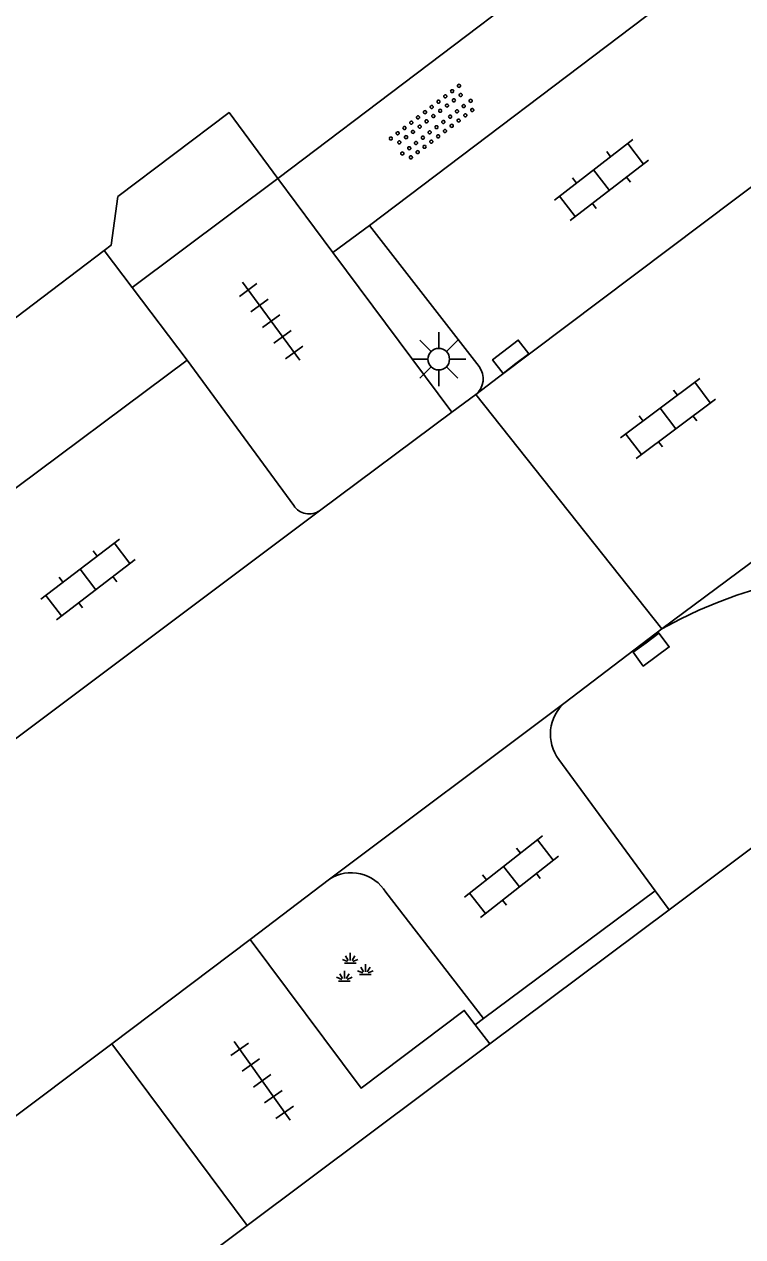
# Model space of a CAD drawing. Extents: x 130998 to 133001, y 398999 to 403002.
# Drawn here: x 131650.51 to 131667.19, y 400333.03 to 400361.19 of the extents above; entities that cross this region are included whole.
import ezdxf

# ---------------------------------------------------------------- set-up
doc = ezdxf.new("R2010")
doc.units = 0
for name, color, linetype in [('gg-bbg-hoofdgebouw', 7, 'Continuous'), ('gg-bbg-luifel en loopbrug', 7, 'Continuous'), ('gg-knt-verharding', 7, 'Continuous'), ('gg-knt-verharding nz', 7, 'Continuous'), ('gt-grn-groengrens', 7, 'Continuous'), ('gt-grn-weggrens', 7, 'Continuous'), ('gt-symb-groenvak', 7, 'Continuous'), ('gt-symb-klinker verharding', 7, 'Continuous'), ('gt-symb-kolk', 7, 'Continuous'), ('gt-symb-lichtmast', 7, 'Continuous'), ('gt-symb-overige verharding', 7, 'Continuous'), ('gt-symb-tegel verharding', 7, 'Continuous')]:
    doc.layers.add(name, color=color, linetype=linetype)

# ---------------------------------------------------------------- blocks, each defined once
blk = doc.blocks.new('gt0-GRVAK')
at = {"layer": 'gt-symb-groenvak'}
for p, q in [((-0.091, 0.211), (-0.156, 0.322)), ((-0.047, 0.214), (-0.047, 0.393)), ((-0.004, 0.211), (0.061, 0.322)), ((-0.11, 0.189), (-0.228, 0.24)), ((-0.182, 0.153), (0.088, 0.153)), ((0.015, 0.189), (0.133, 0.24)), ((0.262, -0.052), (0.197, 0.059)), ((0.305, -0.049), (0.305, 0.13)), ((0.349, -0.052), (0.414, 0.059)), ((-0.245, -0.228), (-0.363, -0.177)), ((-0.318, -0.264), (-0.047, -0.264)), ((-0.226, -0.206), (-0.291, -0.095)), ((-0.183, -0.203), (-0.183, -0.024)), ((-0.139, -0.206), (-0.074, -0.095)), ((-0.12, -0.228), (-0.002, -0.177)), ((0.243, -0.074), (0.125, -0.023)), ((0.17, -0.11), (0.441, -0.11)), ((0.368, -0.074), (0.486, -0.023))]:
    blk.add_line(p, q, dxfattribs=at)
blk = doc.blocks.new('gt0-TEG1')
at = {"layer": 'gt-symb-tegel verharding'}
for p, q in [((-1.125, 0), (1.125, 0)), ((-0.9, -0.25), (-0.9, 0.25)), ((-0.45, -0.25), (-0.45, 0.25)), ((0, -0.25), (0, 0.25)), ((0.45, -0.25), (0.45, 0.25)), ((0.9, -0.25), (0.9, 0.25))]:
    blk.add_line(p, q, dxfattribs=at)
blk = doc.blocks.new('gt0-OVH')
at = {"layer": 'gt-symb-overige verharding'}
for points in [[(-0.972, 0.298), (-0.967, 0.308), (-0.965, 0.319), (-0.966, 0.33), (-0.971, 0.34), (-0.978, 0.348), (-0.988, 0.353), (-0.999, 0.355), (-1.01, 0.354), (-1.02, 0.349), (-1.028, 0.342), (-1.033, 0.332), (-1.035, 0.321), (-1.034, 0.31), (-1.029, 0.3), (-1.022, 0.292), (-1.012, 0.287), (-1.001, 0.285), (-0.99, 0.286), (-0.98, 0.291)], [(-0.772, 0.298), (-0.767, 0.308), (-0.765, 0.319), (-0.766, 0.33), (-0.771, 0.34), (-0.778, 0.348), (-0.788, 0.353), (-0.799, 0.355), (-0.81, 0.354), (-0.82, 0.349), (-0.828, 0.342), (-0.833, 0.332), (-0.835, 0.321), (-0.834, 0.31), (-0.829, 0.3), (-0.822, 0.292), (-0.812, 0.287), (-0.801, 0.285), (-0.79, 0.286), (-0.78, 0.291)], [(-0.572, 0.298), (-0.567, 0.308), (-0.565, 0.319), (-0.566, 0.33), (-0.571, 0.34), (-0.578, 0.348), (-0.588, 0.353), (-0.599, 0.355), (-0.61, 0.354), (-0.62, 0.349), (-0.628, 0.342), (-0.633, 0.332), (-0.635, 0.321), (-0.634, 0.31), (-0.629, 0.3), (-0.622, 0.292), (-0.612, 0.287), (-0.601, 0.285), (-0.59, 0.286), (-0.58, 0.291)], [(-0.372, 0.298), (-0.367, 0.308), (-0.365, 0.319), (-0.366, 0.33), (-0.371, 0.34), (-0.378, 0.348), (-0.388, 0.353), (-0.399, 0.355), (-0.41, 0.354), (-0.42, 0.349), (-0.428, 0.342), (-0.433, 0.332), (-0.435, 0.321), (-0.434, 0.31), (-0.429, 0.3), (-0.422, 0.292), (-0.412, 0.287), (-0.401, 0.285), (-0.39, 0.286), (-0.38, 0.291)], [(-0.172, 0.298), (-0.167, 0.308), (-0.165, 0.319), (-0.166, 0.33), (-0.171, 0.34), (-0.178, 0.348), (-0.188, 0.353), (-0.199, 0.355), (-0.21, 0.354), (-0.22, 0.349), (-0.228, 0.342), (-0.233, 0.332), (-0.235, 0.321), (-0.234, 0.31), (-0.229, 0.3), (-0.222, 0.292), (-0.212, 0.287), (-0.201, 0.285), (-0.19, 0.286), (-0.18, 0.291)], [(0.028, 0.298), (0.033, 0.308), (0.035, 0.319), (0.034, 0.33), (0.029, 0.34), (0.022, 0.348), (0.012, 0.353), (0.001, 0.355), (-0.01, 0.354), (-0.02, 0.349), (-0.028, 0.342), (-0.033, 0.332), (-0.035, 0.321), (-0.034, 0.31), (-0.029, 0.3), (-0.022, 0.292), (-0.012, 0.287), (-0.001, 0.285), (0.01, 0.286), (0.02, 0.291)], [(0.228, 0.298), (0.233, 0.308), (0.235, 0.319), (0.234, 0.33), (0.229, 0.34), (0.222, 0.348), (0.212, 0.353), (0.201, 0.355), (0.19, 0.354), (0.18, 0.349), (0.172, 0.342), (0.167, 0.332), (0.165, 0.321), (0.166, 0.31), (0.171, 0.3), (0.178, 0.292), (0.188, 0.287), (0.199, 0.285), (0.21, 0.286), (0.22, 0.291)], [(0.428, 0.298), (0.433, 0.308), (0.435, 0.319), (0.434, 0.33), (0.429, 0.34), (0.422, 0.348), (0.412, 0.353), (0.401, 0.355), (0.39, 0.354), (0.38, 0.349), (0.372, 0.342), (0.367, 0.332), (0.365, 0.321), (0.366, 0.31), (0.371, 0.3), (0.378, 0.292), (0.388, 0.287), (0.399, 0.285), (0.41, 0.286), (0.42, 0.291)], [(0.628, 0.298), (0.633, 0.308), (0.635, 0.319), (0.634, 0.33), (0.629, 0.34), (0.622, 0.348), (0.612, 0.353), (0.601, 0.355), (0.59, 0.354), (0.58, 0.349), (0.572, 0.342), (0.567, 0.332), (0.565, 0.321), (0.566, 0.31), (0.571, 0.3), (0.578, 0.292), (0.588, 0.287), (0.599, 0.285), (0.61, 0.286), (0.62, 0.291)], [(0.828, 0.298), (0.833, 0.308), (0.835, 0.319), (0.834, 0.33), (0.829, 0.34), (0.822, 0.348), (0.812, 0.353), (0.801, 0.355), (0.79, 0.354), (0.78, 0.349), (0.772, 0.342), (0.767, 0.332), (0.765, 0.321), (0.766, 0.31), (0.771, 0.3), (0.778, 0.292), (0.788, 0.287), (0.799, 0.285), (0.81, 0.286), (0.82, 0.291)], [(1.028, 0.298), (1.033, 0.308), (1.035, 0.319), (1.034, 0.33), (1.029, 0.34), (1.022, 0.348), (1.012, 0.353), (1.001, 0.355), (0.99, 0.354), (0.98, 0.349), (0.972, 0.342), (0.967, 0.332), (0.965, 0.321), (0.966, 0.31), (0.971, 0.3), (0.978, 0.292), (0.988, 0.287), (0.999, 0.285), (1.01, 0.286), (1.02, 0.291)], [(-0.872, 0.106), (-0.867, 0.116), (-0.865, 0.126), (-0.866, 0.137), (-0.871, 0.147), (-0.878, 0.156), (-0.888, 0.161), (-0.899, 0.163), (-0.91, 0.162), (-0.92, 0.157), (-0.928, 0.15), (-0.933, 0.14), (-0.935, 0.129), (-0.934, 0.118), (-0.929, 0.108), (-0.922, 0.1), (-0.912, 0.095), (-0.901, 0.092), (-0.89, 0.094), (-0.88, 0.098)], [(-0.672, 0.106), (-0.667, 0.116), (-0.665, 0.126), (-0.666, 0.137), (-0.671, 0.147), (-0.678, 0.156), (-0.688, 0.161), (-0.699, 0.163), (-0.71, 0.162), (-0.72, 0.157), (-0.728, 0.15), (-0.733, 0.14), (-0.735, 0.129), (-0.734, 0.118), (-0.729, 0.108), (-0.722, 0.1), (-0.712, 0.095), (-0.701, 0.092), (-0.69, 0.094), (-0.68, 0.098)], [(-0.472, 0.106), (-0.467, 0.116), (-0.465, 0.126), (-0.466, 0.137), (-0.471, 0.147), (-0.478, 0.156), (-0.488, 0.161), (-0.499, 0.163), (-0.51, 0.162), (-0.52, 0.157), (-0.528, 0.15), (-0.533, 0.14), (-0.535, 0.129), (-0.534, 0.118), (-0.529, 0.108), (-0.522, 0.1), (-0.512, 0.095), (-0.501, 0.092), (-0.49, 0.094), (-0.48, 0.098)], [(-0.272, 0.106), (-0.267, 0.116), (-0.265, 0.126), (-0.266, 0.137), (-0.271, 0.147), (-0.278, 0.156), (-0.288, 0.161), (-0.299, 0.163), (-0.31, 0.162), (-0.32, 0.157), (-0.328, 0.15), (-0.333, 0.14), (-0.335, 0.129), (-0.334, 0.118), (-0.329, 0.108), (-0.322, 0.1), (-0.312, 0.095), (-0.301, 0.092), (-0.29, 0.094), (-0.28, 0.098)], [(-0.072, 0.106), (-0.067, 0.116), (-0.065, 0.126), (-0.066, 0.137), (-0.071, 0.147), (-0.078, 0.156), (-0.088, 0.161), (-0.099, 0.163), (-0.11, 0.162), (-0.12, 0.157), (-0.128, 0.15), (-0.133, 0.14), (-0.135, 0.129), (-0.134, 0.118), (-0.129, 0.108), (-0.122, 0.1), (-0.112, 0.095), (-0.101, 0.092), (-0.09, 0.094), (-0.08, 0.098)], [(0.128, 0.106), (0.133, 0.116), (0.135, 0.126), (0.134, 0.137), (0.129, 0.147), (0.122, 0.156), (0.112, 0.161), (0.101, 0.163), (0.09, 0.162), (0.08, 0.157), (0.072, 0.15), (0.067, 0.14), (0.065, 0.129), (0.066, 0.118), (0.071, 0.108), (0.078, 0.1), (0.088, 0.095), (0.099, 0.092), (0.11, 0.094), (0.12, 0.098)], [(0.328, 0.106), (0.333, 0.116), (0.335, 0.126), (0.334, 0.137), (0.329, 0.147), (0.322, 0.156), (0.312, 0.161), (0.301, 0.163), (0.29, 0.162), (0.28, 0.157), (0.272, 0.15), (0.267, 0.14), (0.265, 0.129), (0.266, 0.118), (0.271, 0.108), (0.278, 0.1), (0.288, 0.095), (0.299, 0.092), (0.31, 0.094), (0.32, 0.098)], [(0.528, 0.106), (0.533, 0.116), (0.535, 0.126), (0.534, 0.137), (0.529, 0.147), (0.522, 0.156), (0.512, 0.161), (0.501, 0.163), (0.49, 0.162), (0.48, 0.157), (0.472, 0.15), (0.467, 0.14), (0.465, 0.129), (0.466, 0.118), (0.471, 0.108), (0.478, 0.1), (0.488, 0.095), (0.499, 0.092), (0.51, 0.094), (0.52, 0.098)], [(0.728, 0.106), (0.733, 0.116), (0.735, 0.126), (0.734, 0.137), (0.729, 0.147), (0.722, 0.156), (0.712, 0.161), (0.701, 0.163), (0.69, 0.162), (0.68, 0.157), (0.672, 0.15), (0.667, 0.14), (0.665, 0.129), (0.666, 0.118), (0.671, 0.108), (0.678, 0.1), (0.688, 0.095), (0.699, 0.092), (0.71, 0.094), (0.72, 0.098)], [(0.928, 0.106), (0.933, 0.116), (0.935, 0.126), (0.934, 0.137), (0.929, 0.147), (0.922, 0.156), (0.912, 0.161), (0.901, 0.163), (0.89, 0.162), (0.88, 0.157), (0.872, 0.15), (0.867, 0.14), (0.865, 0.129), (0.866, 0.118), (0.871, 0.108), (0.878, 0.1), (0.888, 0.095), (0.899, 0.092), (0.91, 0.094), (0.92, 0.098)], [(-0.972, -0.142), (-0.967, -0.132), (-0.965, -0.121), (-0.966, -0.11), (-0.971, -0.1), (-0.978, -0.092), (-0.988, -0.087), (-0.999, -0.085), (-1.01, -0.086), (-1.02, -0.091), (-1.028, -0.098), (-1.033, -0.108), (-1.035, -0.119), (-1.034, -0.13), (-1.029, -0.14), (-1.022, -0.148), (-1.012, -0.153), (-1.001, -0.155), (-0.99, -0.154), (-0.98, -0.149)], [(-0.872, -0.334), (-0.867, -0.324), (-0.865, -0.314), (-0.866, -0.303), (-0.871, -0.293), (-0.878, -0.284), (-0.888, -0.279), (-0.899, -0.277), (-0.91, -0.278), (-0.92, -0.283), (-0.928, -0.29), (-0.933, -0.3), (-0.935, -0.311), (-0.934, -0.322), (-0.929, -0.332), (-0.922, -0.34), (-0.912, -0.345), (-0.901, -0.348), (-0.89, -0.346), (-0.88, -0.342)], [(-0.772, -0.142), (-0.767, -0.132), (-0.765, -0.121), (-0.766, -0.11), (-0.771, -0.1), (-0.778, -0.092), (-0.788, -0.087), (-0.799, -0.085), (-0.81, -0.086), (-0.82, -0.091), (-0.828, -0.098), (-0.833, -0.108), (-0.835, -0.119), (-0.834, -0.13), (-0.829, -0.14), (-0.822, -0.148), (-0.812, -0.153), (-0.801, -0.155), (-0.79, -0.154), (-0.78, -0.149)], [(-0.672, -0.334), (-0.667, -0.324), (-0.665, -0.314), (-0.666, -0.303), (-0.671, -0.293), (-0.678, -0.284), (-0.688, -0.279), (-0.699, -0.277), (-0.71, -0.278), (-0.72, -0.283), (-0.728, -0.29), (-0.733, -0.3), (-0.735, -0.311), (-0.734, -0.322), (-0.729, -0.332), (-0.722, -0.34), (-0.712, -0.345), (-0.701, -0.348), (-0.69, -0.346), (-0.68, -0.342)], [(-0.572, -0.142), (-0.567, -0.132), (-0.565, -0.121), (-0.566, -0.11), (-0.571, -0.1), (-0.578, -0.092), (-0.588, -0.087), (-0.599, -0.085), (-0.61, -0.086), (-0.62, -0.091), (-0.628, -0.098), (-0.633, -0.108), (-0.635, -0.119), (-0.634, -0.13), (-0.629, -0.14), (-0.622, -0.148), (-0.612, -0.153), (-0.601, -0.155), (-0.59, -0.154), (-0.58, -0.149)], [(-0.472, -0.334), (-0.467, -0.324), (-0.465, -0.314), (-0.466, -0.303), (-0.471, -0.293), (-0.478, -0.284), (-0.488, -0.279), (-0.499, -0.277), (-0.51, -0.278), (-0.52, -0.283), (-0.528, -0.29), (-0.533, -0.3), (-0.535, -0.311), (-0.534, -0.322), (-0.529, -0.332), (-0.522, -0.34), (-0.512, -0.345), (-0.501, -0.348), (-0.49, -0.346), (-0.48, -0.342)], [(-0.372, -0.142), (-0.367, -0.132), (-0.365, -0.121), (-0.366, -0.11), (-0.371, -0.1), (-0.378, -0.092), (-0.388, -0.087), (-0.399, -0.085), (-0.41, -0.086), (-0.42, -0.091), (-0.428, -0.098), (-0.433, -0.108), (-0.435, -0.119), (-0.434, -0.13), (-0.429, -0.14), (-0.422, -0.148), (-0.412, -0.153), (-0.401, -0.155), (-0.39, -0.154), (-0.38, -0.149)], [(-0.272, -0.334), (-0.267, -0.324), (-0.265, -0.314), (-0.266, -0.303), (-0.271, -0.293), (-0.278, -0.284), (-0.288, -0.279), (-0.299, -0.277), (-0.31, -0.278), (-0.32, -0.283), (-0.328, -0.29), (-0.333, -0.3), (-0.335, -0.311), (-0.334, -0.322), (-0.329, -0.332), (-0.322, -0.34), (-0.312, -0.345), (-0.301, -0.348), (-0.29, -0.346), (-0.28, -0.342)], [(-0.172, -0.142), (-0.167, -0.132), (-0.165, -0.121), (-0.166, -0.11), (-0.171, -0.1), (-0.178, -0.092), (-0.188, -0.087), (-0.199, -0.085), (-0.21, -0.086), (-0.22, -0.091), (-0.228, -0.098), (-0.233, -0.108), (-0.235, -0.119), (-0.234, -0.13), (-0.229, -0.14), (-0.222, -0.148), (-0.212, -0.153), (-0.201, -0.155), (-0.19, -0.154), (-0.18, -0.149)], [(-0.072, -0.334), (-0.067, -0.324), (-0.065, -0.314), (-0.066, -0.303), (-0.071, -0.293), (-0.078, -0.284), (-0.088, -0.279), (-0.099, -0.277), (-0.11, -0.278), (-0.12, -0.283), (-0.128, -0.29), (-0.133, -0.3), (-0.135, -0.311), (-0.134, -0.322), (-0.129, -0.332), (-0.122, -0.34), (-0.112, -0.345), (-0.101, -0.348), (-0.09, -0.346), (-0.08, -0.342)], [(0.028, -0.142), (0.033, -0.132), (0.035, -0.121), (0.034, -0.11), (0.029, -0.1), (0.022, -0.092), (0.012, -0.087), (0.001, -0.085), (-0.01, -0.086), (-0.02, -0.091), (-0.028, -0.098), (-0.033, -0.108), (-0.035, -0.119), (-0.034, -0.13), (-0.029, -0.14), (-0.022, -0.148), (-0.012, -0.153), (-0.001, -0.155), (0.01, -0.154), (0.02, -0.149)], [(0.128, -0.334), (0.133, -0.324), (0.135, -0.314), (0.134, -0.303), (0.129, -0.293), (0.122, -0.284), (0.112, -0.279), (0.101, -0.277), (0.09, -0.278), (0.08, -0.283), (0.072, -0.29), (0.067, -0.3), (0.065, -0.311), (0.066, -0.322), (0.071, -0.332), (0.078, -0.34), (0.088, -0.345), (0.099, -0.348), (0.11, -0.346), (0.12, -0.342)], [(0.228, -0.142), (0.233, -0.132), (0.235, -0.121), (0.234, -0.11), (0.229, -0.1), (0.222, -0.092), (0.212, -0.087), (0.201, -0.085), (0.19, -0.086), (0.18, -0.091), (0.172, -0.098), (0.167, -0.108), (0.165, -0.119), (0.166, -0.13), (0.171, -0.14), (0.178, -0.148), (0.188, -0.153), (0.199, -0.155), (0.21, -0.154), (0.22, -0.149)], [(0.328, -0.334), (0.333, -0.324), (0.335, -0.314), (0.334, -0.303), (0.329, -0.293), (0.322, -0.284), (0.312, -0.279), (0.301, -0.277), (0.29, -0.278), (0.28, -0.283), (0.272, -0.29), (0.267, -0.3), (0.265, -0.311), (0.266, -0.322), (0.271, -0.332), (0.278, -0.34), (0.288, -0.345), (0.299, -0.348), (0.31, -0.346), (0.32, -0.342)], [(0.428, -0.142), (0.433, -0.132), (0.435, -0.121), (0.434, -0.11), (0.429, -0.1), (0.422, -0.092), (0.412, -0.087), (0.401, -0.085), (0.39, -0.086), (0.38, -0.091), (0.372, -0.098), (0.367, -0.108), (0.365, -0.119), (0.366, -0.13), (0.371, -0.14), (0.378, -0.148), (0.388, -0.153), (0.399, -0.155), (0.41, -0.154), (0.42, -0.149)], [(0.528, -0.334), (0.533, -0.324), (0.535, -0.314), (0.534, -0.303), (0.529, -0.293), (0.522, -0.284), (0.512, -0.279), (0.501, -0.277), (0.49, -0.278), (0.48, -0.283), (0.472, -0.29), (0.467, -0.3), (0.465, -0.311), (0.466, -0.322), (0.471, -0.332), (0.478, -0.34), (0.488, -0.345), (0.499, -0.348), (0.51, -0.346), (0.52, -0.342)], [(0.628, -0.142), (0.633, -0.132), (0.635, -0.121), (0.634, -0.11), (0.629, -0.1), (0.622, -0.092), (0.612, -0.087), (0.601, -0.085), (0.59, -0.086), (0.58, -0.091), (0.572, -0.098), (0.567, -0.108), (0.565, -0.119), (0.566, -0.13), (0.571, -0.14), (0.578, -0.148), (0.588, -0.153), (0.599, -0.155), (0.61, -0.154), (0.62, -0.149)], [(0.728, -0.334), (0.733, -0.324), (0.735, -0.314), (0.734, -0.303), (0.729, -0.293), (0.722, -0.284), (0.712, -0.279), (0.701, -0.277), (0.69, -0.278), (0.68, -0.283), (0.672, -0.29), (0.667, -0.3), (0.665, -0.311), (0.666, -0.322), (0.671, -0.332), (0.678, -0.34), (0.688, -0.345), (0.699, -0.348), (0.71, -0.346), (0.72, -0.342)], [(0.828, -0.142), (0.833, -0.132), (0.835, -0.121), (0.834, -0.11), (0.829, -0.1), (0.822, -0.092), (0.812, -0.087), (0.801, -0.085), (0.79, -0.086), (0.78, -0.091), (0.772, -0.098), (0.767, -0.108), (0.765, -0.119), (0.766, -0.13), (0.771, -0.14), (0.778, -0.148), (0.788, -0.153), (0.799, -0.155), (0.81, -0.154), (0.82, -0.149)], [(0.928, -0.334), (0.933, -0.324), (0.935, -0.314), (0.934, -0.303), (0.929, -0.293), (0.922, -0.284), (0.912, -0.279), (0.901, -0.277), (0.89, -0.278), (0.88, -0.283), (0.872, -0.29), (0.867, -0.3), (0.865, -0.311), (0.866, -0.322), (0.871, -0.332), (0.878, -0.34), (0.888, -0.345), (0.899, -0.348), (0.91, -0.346), (0.92, -0.342)], [(1.028, -0.142), (1.033, -0.132), (1.035, -0.121), (1.034, -0.11), (1.029, -0.1), (1.022, -0.092), (1.012, -0.087), (1.001, -0.085), (0.99, -0.086), (0.98, -0.091), (0.972, -0.098), (0.967, -0.108), (0.965, -0.119), (0.966, -0.13), (0.971, -0.14), (0.978, -0.148), (0.988, -0.153), (0.999, -0.155), (1.01, -0.154), (1.02, -0.149)]]:
    blk.add_lwpolyline(points, close=True, dxfattribs=at)
blk = doc.blocks.new('gt0-KL1')
at = {"layer": 'gt-symb-klinker verharding'}
for p, q in [((-1.15, 0.3), (1.15, 0.3)), ((-1, -0.3), (-1, 0.3)), ((-0.5, 0.3), (-0.5, 0.45)), ((0, -0.3), (0, 0.3)), ((0.5, 0.3), (0.5, 0.45)), ((1, -0.3), (1, 0.3)), ((-1.15, -0.3), (1.15, -0.3)), ((-0.5, -0.45), (-0.5, -0.3)), ((0.5, -0.45), (0.5, -0.3))]:
    blk.add_line(p, q, dxfattribs=at)
blk = doc.blocks.new('gt0-LMAST')
at = {"layer": 'gt-symb-lichtmast'}
for p, q in [((-0.005, 0.246), (-0.005, 0.621)), ((-0.182, 0.173), (-0.447, 0.438)), ((0.172, 0.173), (0.437, 0.438)), ((-0.255, -0.004), (-0.63, -0.004)), ((-0.182, -0.181), (-0.447, -0.446)), ((-0.005, -0.254), (-0.005, -0.629)), ((0.437, -0.446), (0.172, -0.181)), ((0.245, -0.004), (0.62, -0.004))]:
    blk.add_line(p, q, dxfattribs=at)
blk.add_circle((-0.005, -0.004), 0.25, dxfattribs=at)
blk = doc.blocks.new('gt0-KOLK')
at = {"layer": 'gt-symb-kolk'}
blk.add_lwpolyline([(0, 0), (0.375, 0), (0.375, 0.4), (-0.375, 0.4), (-0.375, 0), (0, 0)], dxfattribs=at)

msp = doc.modelspace()

# ---------------------------------------------------------------- linework, layer by layer
at = {"layer": 'gg-bbg-hoofdgebouw'}
for p, q in [((131661.315, 400337.51), (131665.477, 400340.627)), ((131655.684, 400333.294), (131661.315, 400337.51)), ((131645.096, 400325.364), (131655.684, 400333.294))]:
    msp.add_line(p, q, dxfattribs=at)
for points in [[(131665.374, 400368.208), (131665.47, 400368.08), (131664.66, 400367.48), (131667, 400364.36), (131663.42, 400361.67), (131662.82, 400362.48), (131656.39, 400357.61)], [(131656.39, 400357.61), (131655.26, 400359.14), (131652.68, 400357.19), (131652.52, 400356.06), (131652.357, 400355.937)], [(131652.357, 400355.937), (131646.85, 400351.76), (131645.01, 400352.05)], [(131689.68, 400321.58), (131671.85, 400345.4), (131665.477, 400340.627)]]:
    msp.add_lwpolyline(points, dxfattribs=at)
at = {"layer": 'gg-bbg-luifel en loopbrug'}
for p in [(131656.39, 400357.61), (131652.357, 400355.937)]:
    msp.add_line(p, (131653.008, 400355.079), dxfattribs=at)
at = {"layer": 'gg-knt-verharding'}
for p, q in [((131658.519, 400356.521), (131666.493, 400362.554)), ((131657.67, 400355.889), (131656.39, 400357.61)), ((131658.519, 400356.521), (131657.67, 400355.889)), ((131661.066, 400353.242), (131658.519, 400356.521)), ((131660.429, 400352.182), (131657.67, 400355.889)), ((131653.008, 400355.079), (131654.29, 400353.388)), ((131646.331, 400347.455), (131654.29, 400353.388)), ((131654.29, 400353.388), (131656.765, 400350.013)), ((131660.429, 400352.182), (131660.987, 400352.594)), ((131657.362, 400349.895), (131660.429, 400352.182)), ((131663.065, 400345.441), (131665.307, 400347.15)), ((131662.92, 400344.112), (131665.15, 400341.064)), ((131657.59, 400341.337), (131655.751, 400339.935)), ((131661.171, 400338.102), (131658.899, 400341.032)), ((131665.15, 400341.064), (131661.171, 400338.102)), ((131655.751, 400339.935), (131652.538, 400337.509)), ((131660.976, 400337.953), (131661.315, 400337.51)), ((131652.538, 400337.509), (131641.931, 400329.558)), ((131652.538, 400337.509), (131655.684, 400333.294))]:
    msp.add_line(p, q, dxfattribs=at)
msp.add_lwpolyline([(131655.751, 400339.935), (131658.326, 400336.484), (131660.719, 400338.288), (131660.976, 400337.953)], dxfattribs=at)
for centre, radius, start, end in [((131660.694, 400352.958), 0.467, 308.7572, 37.3411), ((131657.12, 400350.241), 0.422, 212.699, 304.9397), ((131670.523, 400337.833), 10.677, 39.411, 119.2403), ((131663.688, 400344.701), 0.967, 130.0598, 217.487), ((131658.097, 400340.551), 0.935, 30.9364, 122.8315)]:
    msp.add_arc(centre, radius, start, end, dxfattribs=at)
at = {"layer": 'gg-knt-verharding nz'}
for p, q in [((131669.688, 400359.147), (131661.514, 400352.999)), ((131661.514, 400352.999), (131660.987, 400352.594)), ((131648.738, 400343.427), (131657.362, 400349.895)), ((131657.59, 400341.337), (131663.065, 400345.441))]:
    msp.add_line(p, q, dxfattribs=at)
at = {"layer": 'gt-grn-groengrens'}
for p, q in [((131665.477, 400340.627), (131665.15, 400341.064)), ((131660.976, 400337.953), (131661.171, 400338.102))]:
    msp.add_line(p, q, dxfattribs=at)
at = {"layer": 'gt-grn-weggrens'}
for q in [(131683.589, 400360.753), (131660.987, 400352.594)]:
    msp.add_line((131665.307, 400347.15), q, dxfattribs=at)

# ---------------------------------------------------------------- block references
at = {"layer": 'gt-symb-groenvak'}
msp.add_blockref('gt0-GRVAK', (131658.12, 400339.233), dxfattribs=at)
at = {"layer": 'gt-symb-klinker verharding'}
for p, rotation in [((131663.908, 400357.573), 37.683931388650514), ((131665.452, 400352.037), 36.95012773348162), ((131651.983, 400348.298), 37.44283634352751), ((131661.816, 400341.394), -141.90391463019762)]:
    msp.add_blockref('gt0-KL1', p, dxfattribs=dict(at, rotation=rotation))
at = {"layer": 'gt-symb-kolk'}
for p, rotation in [((131661.92, 400353.311), 37.52317188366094), ((131664.941, 400346.829), -143.54278990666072)]:
    msp.add_blockref('gt0-KOLK', p, dxfattribs=dict(at, rotation=rotation))
at = {"layer": 'gt-symb-lichtmast'}
msp.add_blockref('gt0-LMAST', (131660.134, 400353.418), dxfattribs=at)
at = {"layer": 'gt-symb-overige verharding', "rotation": 37.68393139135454}
msp.add_blockref('gt0-OVH', (131660.003, 400358.898), dxfattribs=at)
at = {"layer": 'gt-symb-tegel verharding'}
for p, rotation in [((131656.237, 400354.296), -53.622932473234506), ((131656.028, 400336.652), 125.43780146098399)]:
    msp.add_blockref('gt0-TEG1', p, dxfattribs=dict(at, rotation=rotation))

doc.saveas('drawing.dxf')
